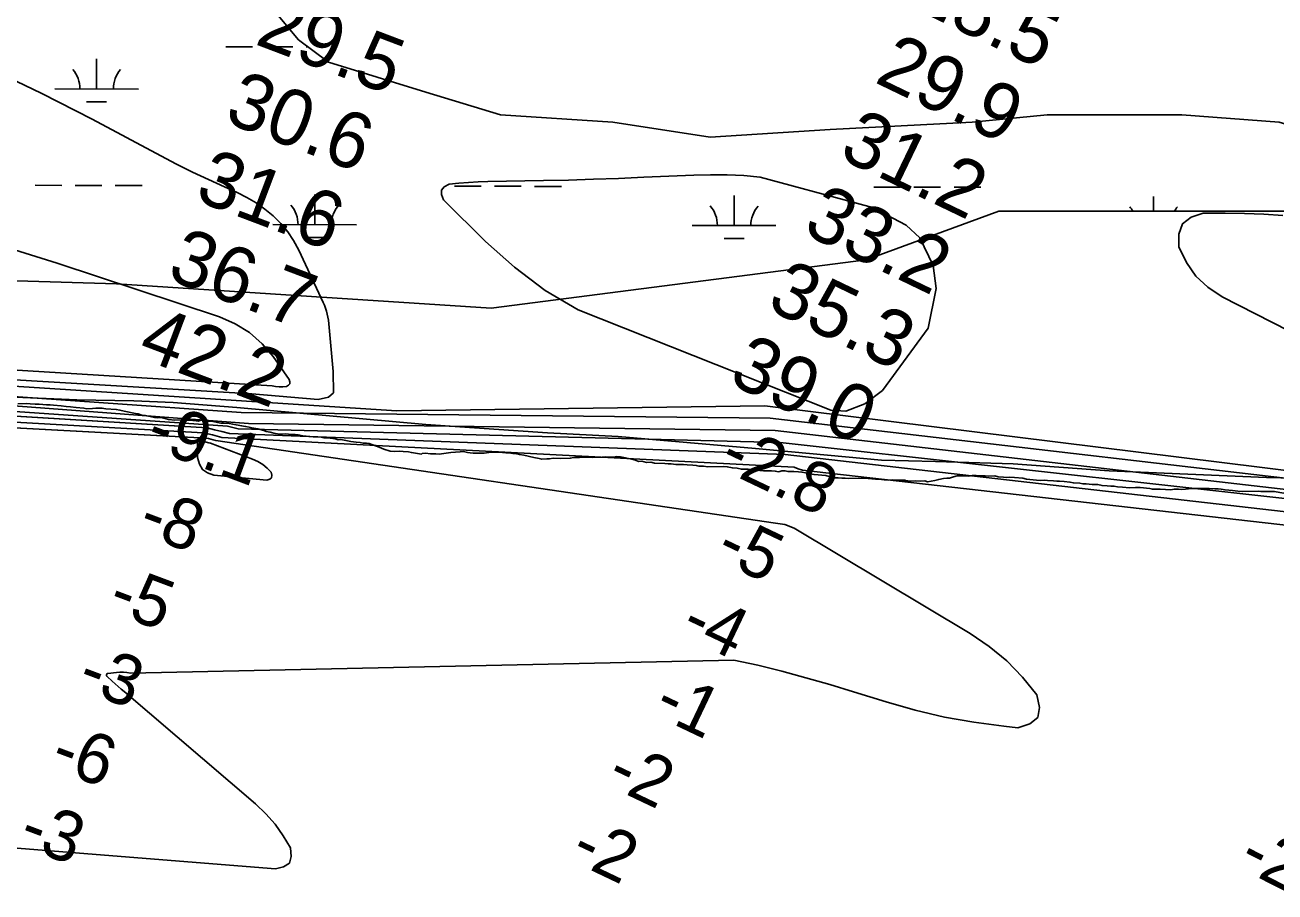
# Model space of a CAD drawing. Extents: x 3219052 to 3256913, y 800770 to 826146.
# Drawn here: x 3235663 to 3237159, y 812400 to 813437 of the extents above; entities that cross this region are included whole.
import ezdxf

# ---------------------------------------------------------------- set-up
doc = ezdxf.new("R2010")
doc.units = 0
for name, color, linetype in [('V-RIVR-EDGE', 7, 'Continuous'), ('V-RIVR-RANG', 7, 'Continuous'), ('V-SITE-VEGE', 7, 'Continuous'), ('V-TOPO-DPTH', 7, 'Continuous'), ('V-TOPO-MAJR', 7, 'Continuous'), ('V-TOPO-MINR', 7, 'Continuous'), ('V-TOPO-WATR', 7, 'Continuous'), ('V-WETL-SWMP', 7, 'Continuous')]:
    doc.layers.add(name, color=color, linetype=linetype)

msp = doc.modelspace()

# ---------------------------------------------------------------- linework, layer by layer
at = {"layer": 'V-RIVR-EDGE'}
msp.add_lwpolyline([(3237235.9, 812894.1), (3237149.3, 812895.9), (3236960.7, 812904.2), (3236846.1, 812912.4), (3236753.2, 812915.4), (3236688.4, 812916.8), (3236537.8, 812930.6), (3236373.4, 812945.2), (3236288.8, 812949.4), (3236142.9, 812959.6), (3235992.3, 812973.1), (3235916.8, 812980), (3235840.6, 812985.7), (3235793.5, 812987.8), (3235725.5, 812989.1), (3235642.5, 812992.5), (3235514.1, 813004.7)], dxfattribs=at)
at = {"layer": 'V-SITE-VEGE'}
for points in [[(3235757.7, 813581.3), (3235856.3, 813554.4), (3235945.9, 813473.7), (3235990.7, 813419.9), (3236026.5, 813393), (3236143, 813357.1), (3236232.6, 813330.2), (3236367, 813321.3), (3236483.5, 813303.3), (3236626.9, 813312.3), (3236797.1, 813321.3), (3236886.7, 813330.2), (3237048, 813330.2), (3237164.5, 813321.3), (3237281, 813285.4), (3237549.8, 813213.6), (3237693.2, 813168.8), (3237791.8, 813132.9), (3237899.3, 813115), (3237971, 813168.8), (3238033.7, 813204.7), (3238015.8, 813249.5), (3237979.9, 813330.2)], [(3235717.9, 812980.8), (3235712.7, 812981.2), (3235706.5, 812982), (3235697.5, 812982.8), (3235693.6, 812983.2), (3235688.9, 812983.1), (3235680.3, 812983.9), (3235675.6, 812983.8), (3235669.4, 812984.2), (3235665.6, 812984.6), (3235654.7, 812984.4)], [(3236291.2, 812918.6), (3236287.9, 812918.5), (3236281.8, 812918), (3236278.9, 812918.8), (3236272.2, 812920.1), (3236260.3, 812922.8), (3236255.1, 812923.6), (3236251.7, 812924.5), (3236247, 812924.9), (3236242.2, 812925.7), (3236238.9, 812925.7), (3236230.8, 812926.5), (3236218.4, 812926.2), (3236212.8, 812925.2), (3236206.6, 812925.1), (3236199.9, 812925.4), (3236196.1, 812925.8), (3236192.8, 812926.2), (3236188, 812927.1), (3236184.2, 812927), (3236172.9, 812925.9), (3236164.8, 812924.8), (3236159.1, 812924.2), (3236154.9, 812924.6), (3236148.7, 812924.4), (3236142.5, 812925.3), (3236138.7, 812924.7), (3236137.8, 812924.2), (3236125.9, 812925.9), (3236122.5, 812926.8), (3236115.9, 812927.1), (3236111.1, 812927.5), (3236105.9, 812927.4), (3236100.2, 812927.8), (3236093, 812930), (3236087.3, 812932.3), (3236079.6, 812935), (3236075.3, 812936.8), (3236072, 812937.2), (3236068.2, 812937.2), (3236064.4, 812938), (3236059.6, 812938.4), (3236053.4, 812939.3), (3236041.5, 812941.4), (3236038.2, 812941.3), (3236034.4, 812942.2), (3236028.7, 812943.1), (3236021.1, 812943.4), (3236017.7, 812944.3), (3236013.5, 812944.7), (3236008.2, 812944.6), (3235995.9, 812945.8), (3235990.1, 812947.1), (3235986.8, 812947.5), (3235982.1, 812947.4), (3235975.4, 812948.2), (3235968.8, 812948.1), (3235962.6, 812948.9), (3235956.8, 812950.2), (3235952.1, 812951.1), (3235949.2, 812952.5), (3235942.1, 812954.2), (3235934.9, 812955.5), (3235931.6, 812956.4), (3235927.3, 812957.3), (3235922.5, 812958.1), (3235912, 812959.8), (3235907.7, 812960.7), (3235901.1, 812961), (3235897.8, 812961), (3235886.3, 812963.6), (3235882.5, 812963.5), (3235877.8, 812964.4), (3235874.4, 812964.8), (3235871.6, 812963.8), (3235871.1, 812963.3), (3235868.3, 812963.7), (3235859.7, 812964.5), (3235856.4, 812964.5), (3235852.1, 812964.9), (3235842.6, 812964.7), (3235835, 812965.5), (3235831.2, 812966.8), (3235825.5, 812967.7), (3235821.7, 812967.6), (3235818.3, 812968), (3235807.4, 812970.2), (3235803.1, 812970.6), (3235798.8, 812972.4), (3235795.5, 812972.8), (3235782.1, 812975.4), (3235776.9, 812976.7), (3235772.6, 812977.6), (3235760.2, 812978.3), (3235755.4, 812979.2), (3235748.3, 812979), (3235744.1, 812978.5), (3235737.4, 812978.4), (3235733.6, 812979.2), (3235724.6, 812980), (3235717.9, 812980.8)], [(3236873.9, 812893.1), (3236862, 812894.3), (3236857.7, 812895.2), (3236847.7, 812896), (3236841, 812896.3), (3236837.7, 812896.2), (3236834.4, 812896.6), (3236828.2, 812897), (3236823.9, 812897.9), (3236816.3, 812897.7), (3236812.5, 812898.1), (3236807.3, 812898), (3236801.6, 812898.4), (3236796.8, 812898.3), (3236793, 812897.8), (3236786.9, 812898.1), (3236778.8, 812898), (3236774.5, 812896.9), (3236769.8, 812895.4), (3236766.5, 812895.4), (3236762.7, 812894.8), (3236757, 812893.8), (3236752.3, 812892.7), (3236743.3, 812891.1), (3236740.4, 812892), (3236735.2, 812891.9), (3236729, 812892.3), (3236723.8, 812891.7), (3236720, 812892.1), (3236717.2, 812892.5), (3236716.2, 812893), (3236705.3, 812892.8), (3236702, 812893.2), (3236696.7, 812893.1), (3236691.5, 812893.5), (3236684.9, 812894.3), (3236681.1, 812894.2), (3236668.2, 812895.4), (3236649.2, 812895), (3236644.9, 812895.4), (3236641.1, 812895.3), (3236636.4, 812895.7), (3236632.6, 812895.7), (3236628.8, 812896.5), (3236625.9, 812897.4), (3236621.6, 812898.3), (3236607.8, 812899.5), (3236603.1, 812900.3), (3236597.3, 812901.6), (3236593.1, 812902.5), (3236589.2, 812902.9), (3236583.5, 812903.3), (3236576.4, 812903.1), (3236573.1, 812904), (3236569.3, 812904), (3236566.9, 812903.4), (3236565, 812902.9), (3236561.2, 812903.8), (3236556.9, 812904.2), (3236547, 812904), (3236542.7, 812904.4), (3236538.4, 812904.8), (3236536, 812905.2), (3236528.9, 812906), (3236520.8, 812905.9), (3236515.6, 812907.2), (3236509.9, 812907.6), (3236503.7, 812908.9), (3236499.4, 812909.3), (3236480.4, 812908.9), (3236475.2, 812909.8), (3236469.9, 812909.7), (3236466.6, 812910.5), (3236462.8, 812911), (3236455.7, 812911.3), (3236451.4, 812911.7), (3236442.4, 812911.5), (3236436.7, 812912.4), (3236432.9, 812912.3), (3236429.1, 812912.7), (3236416.7, 812913.4), (3236412.4, 812914.3), (3236407.2, 812914.2), (3236401.5, 812915.5), (3236397.7, 812915.4), (3236393.8, 812916.8), (3236389.5, 812918.1), (3236376.2, 812920.7), (3236371.4, 812921.1), (3236368.1, 812920.5), (3236358.1, 812920.8), (3236353.9, 812920.3), (3236342.5, 812920.1), (3236331.1, 812920.3), (3236326.8, 812920.2), (3236325.9, 812920.2), (3236320.2, 812920.1), (3236315.9, 812919.1), (3236304.1, 812918.9), (3236295.5, 812919.2), (3236291.2, 812918.6)], [(3237170, 812877.4), (3237158.5, 812879.5), (3237142.4, 812879.2), (3237139.1, 812879.6), (3237121, 812879.3), (3237114.8, 812879.7), (3237108.6, 812880.5), (3237099.6, 812881.3), (3237094.8, 812882.1), (3237091.5, 812882.5), (3237087.2, 812882.5), (3237080.6, 812882.8), (3237070.6, 812883.1), (3237059.7, 812882.9), (3237052.1, 812882.3), (3237047.8, 812881.7), (3237044, 812882.1), (3237038.8, 812882), (3237034.6, 812881.5), (3237021.7, 812882.2), (3237012.7, 812882), (3237009.4, 812882.9), (3236997.9, 812884.1), (3236992.3, 812884), (3236985.1, 812883.8), (3236977, 812884.6), (3236970.9, 812885), (3236966.6, 812885.9), (3236962.8, 812885.8), (3236958.5, 812886.2), (3236952.3, 812886.5), (3236947.1, 812887.9), (3236940.4, 812887.7), (3236933.3, 812888.6), (3236929.5, 812888.5), (3236925.7, 812889.4), (3236918.1, 812889.7), (3236913.8, 812890.6), (3236907.1, 812891.4), (3236901.4, 812891.8), (3236898.1, 812891.7), (3236894.3, 812892.1), (3236887.2, 812892.4), (3236883.4, 812892.8), (3236879.1, 812892.7), (3236873.9, 812893.1)]]:
    msp.add_lwpolyline(points, dxfattribs=at)
at = {"layer": 'V-TOPO-DPTH'}
for points in [[(3237344.9, 812861.8), (3236561.3, 812952.3), (3235930.8, 812960.8), (3235246.7, 813012), (3235223.9, 813015.4), (3235201.3, 813018.8), (3235178.6, 813022.3), (3235155.9, 813025.9), (3234989.1, 813052.3), (3234917.3, 813063.2), (3234845.4, 813073.4), (3234773.3, 813082.6), (3234701.2, 813091.2), (3234599.5, 813102.6), (3234578.1, 813104.8), (3234556.7, 813106.6), (3234535.2, 813108), (3234513.8, 813109.1), (3233933.3, 813065.3)], [(3233911.8, 813046.7), (3234533.2, 813084.1), (3234542.4, 813083.6), (3234551.6, 813083.1), (3234560.8, 813082.3), (3234569.9, 813081.5), (3234824.9, 813055), (3234887.1, 813048), (3234949.2, 813040.3), (3235011.1, 813031.7), (3235073, 813022.4), (3235134.8, 813012.5), (3235165.7, 813007.6), (3235196.6, 813002.8), (3235227.5, 812998), (3235258.4, 812993.3), (3235881.3, 812955.5), (3235890.2, 812953.3), (3235899.1, 812951), (3235908, 812948.6), (3236573.2, 812923.8), (3237329.4, 812836.9)], [(3236597.9, 812656.5), (3236626.4, 812648.3), (3236654.8, 812639.8), (3236694, 812627.5), (3236728.6, 812617.8), (3236763.6, 812609.4), (3236799, 812603.2), (3236834.7, 812598.4), (3236851.4, 812596.7), (3236866, 812601.4), (3236875.5, 812609), (3236877.4, 812621), (3236874.2, 812636), (3236857, 812657.2), (3236838.2, 812676.8), (3236817.1, 812693.9), (3236794.5, 812709.4), (3236583.7, 812835.6), (3236572.6, 812839.8), (3236561.5, 812841.3), (3235891.6, 812940.2), (3235888.7, 812941), (3235885.9, 812941.8), (3235883, 812942.6), (3235880.2, 812943.3), (3235265.2, 812976.2)], [(3235488.4, 812979.3), (3235881.3, 812955.5), (3235890.2, 812953.3), (3235899.1, 812951), (3235908, 812948.6), (3236573.2, 812923.8), (3237329.4, 812836.9), (3237410.6, 812838.4)], [(3236597.9, 812656.5), (3236626.4, 812648.3), (3236654.8, 812639.8), (3236694, 812627.5), (3236728.6, 812617.8), (3236763.6, 812609.4), (3236799, 812603.2), (3236834.7, 812598.4), (3236851.4, 812596.7), (3236866, 812601.4), (3236875.5, 812609), (3236877.4, 812621), (3236874.2, 812636), (3236857, 812657.2), (3236838.2, 812676.8), (3236817.1, 812693.9), (3236794.5, 812709.4), (3236583.7, 812835.6), (3236572.6, 812839.8), (3236561.5, 812841.3), (3235891.6, 812940.2), (3235888.7, 812941), (3235885.9, 812941.8), (3235883, 812942.6), (3235880.2, 812943.3), (3235487.5, 812964.3)], [(3235064.6, 812499.7), (3235963, 812427.9), (3235972.9, 812430.2), (3235979.8, 812434.8), (3235982, 812442.8), (3235981.1, 812452.9), (3235972.4, 812467.5), (3235962.7, 812481.3), (3235951.5, 812493.8), (3235939.2, 812505.6), (3235781.9, 812639.9), (3235778.3, 812643), (3235774.7, 812646.1), (3235771.1, 812649.3), (3235767.6, 812652.4), (3235761.5, 812657.9), (3235761.1, 812658.4), (3235760.9, 812659), (3235760.8, 812660.2), (3235761.1, 812660.7), (3235761.4, 812661.2), (3235761.9, 812661.5), (3235762.5, 812661.7), (3235772.7, 812662.7), (3235777, 812663), (3235781.2, 812663), (3235785.4, 812662.6), (3235789.6, 812662), (3236511.6, 812677.6), (3236540.5, 812671.4), (3236569.3, 812664.2), (3236597.9, 812656.5)], [(3235064.6, 812499.7), (3235963, 812427.9), (3235972.9, 812430.2), (3235979.8, 812434.8), (3235982, 812442.8), (3235981.1, 812452.9), (3235972.4, 812467.5), (3235962.7, 812481.3), (3235951.5, 812493.8), (3235939.2, 812505.6), (3235781.9, 812639.9), (3235778.3, 812643), (3235774.7, 812646.1), (3235771.1, 812649.3), (3235767.6, 812652.4), (3235761.5, 812657.9), (3235761.1, 812658.4), (3235760.9, 812659), (3235760.8, 812660.2), (3235761.1, 812660.7), (3235761.4, 812661.2), (3235761.9, 812661.5), (3235762.5, 812661.7), (3235772.7, 812662.7), (3235777, 812663), (3235781.2, 812663), (3235785.4, 812662.6), (3235789.6, 812662), (3236511.6, 812677.6), (3236540.5, 812671.4), (3236569.3, 812664.2), (3236597.9, 812656.5)]]:
    msp.add_lwpolyline(points, dxfattribs=at)
at = {"layer": 'V-TOPO-MAJR'}
for points in [[(3235622.6, 813384.5), (3235683.6, 813355.4), (3235743.9, 813324.7), (3235825.8, 813280.9), (3235844.7, 813271.1), (3235863.7, 813261.6), (3235882.9, 813252.5), (3235902.2, 813243.7), (3235917.3, 813237), (3235928.9, 813231.2), (3235940, 813224.8), (3235950.5, 813217.3), (3235960.5, 813209.1), (3235969.5, 813199.9), (3235977.8, 813190.2), (3235984.7, 813179.5), (3235990.9, 813168.1), (3236020.1, 813105.5), (3236021.6, 813102.1), (3236022.9, 813098.7), (3236024, 813095.2), (3236025, 813091.6), (3236025.9, 813088), (3236026.7, 813084.4), (3236032, 813023), (3236032.5, 812997.5), (3236026.5, 812992.1), (3236014.1, 812989.4), (3235934.9, 812996), (3235292.6, 813034)], [(3237394.8, 812959.8), (3237096.1, 813112.3), (3237079.1, 813123.7), (3237064.5, 813137.1), (3237053.3, 813153.5), (3237044.4, 813171.9), (3237044.4, 813187.2), (3237048.5, 813199.6), (3237058.8, 813207.5), (3237073.2, 813212.5), (3237076.8, 813212.5), (3237099.8, 813212.4), (3237122.8, 813212), (3237145.8, 813211), (3237168.8, 813209.7)]]:
    msp.add_lwpolyline(points, dxfattribs=at)
msp.add_lwpolyline([(3236645.9, 812975.6), (3236627.9, 812976.6), (3236325.5, 813096.6), (3236285.8, 813119.9), (3236249.1, 813147.7), (3236214.3, 813178.5), (3236164.3, 813228.3), (3236161.8, 813234.5), (3236161.7, 813239.8), (3236165.1, 813243.9), (3236170.9, 813247.2), (3236182.4, 813248.3), (3236194, 813249.2), (3236205.5, 813249.7), (3236217.1, 813250.1), (3236283.8, 813251.3), (3236313.8, 813252), (3236343.8, 813252.9), (3236373.8, 813254), (3236403.8, 813255.3), (3236423.8, 813256.3), (3236443.8, 813257.1), (3236463.8, 813257.8), (3236483.8, 813258.2), (3236503.8, 813258.4), (3236523.6, 813257.5), (3236543.3, 813255.4), (3236658.5, 813224.5), (3236677.7, 813219.3), (3236718.1, 813197.9), (3236734.2, 813182.8), (3236750.2, 813149.6), (3236754, 813122.2), (3236744.4, 813074.8), (3236689.4, 813000.2), (3236668.6, 812984.1)], close=True, dxfattribs=at)
at = {"layer": 'V-TOPO-MINR'}
for points in [[(3235631.2, 813174.5), (3235701.7, 813152.5), (3235896, 813088.3), (3235914.8, 813080), (3235932, 813069.7), (3235947, 813056.2), (3235960.4, 813040.7), (3235979.7, 813013.5), (3235980.5, 813010.7), (3235980.3, 813008.3), (3235978.7, 813006.5), (3235976.2, 813005.1), (3235971.8, 813004.7), (3235967.5, 813004.6), (3235963.2, 813004.9), (3235959, 813005.6), (3235250.7, 813049.3)], [(3237395, 812876.9), (3236548.6, 812982), (3236108.2, 812975.9), (3235234, 813031.9), (3235220.2, 813033.9), (3235206.3, 813035.9), (3235192.4, 813038), (3235178.6, 813040.2), (3234820.4, 813096.8), (3234777.4, 813103.4), (3234734.4, 813109.6), (3234691.3, 813115.3), (3234648.1, 813120.8), (3234628.6, 813123.1), (3234595.2, 813126.8), (3234561.7, 813129.9), (3234528.2, 813132.2), (3234494.6, 813133.9), (3233957.5, 813086.5)], [(3237356.7, 812873.6), (3236555, 812967), (3235922.2, 812973.7), (3235240.5, 813021.8), (3235222.1, 813024.5), (3235203.7, 813027.2), (3235185.4, 813030), (3235167, 813032.9), (3234906.3, 813074.2), (3234848.6, 813082.9), (3234790.9, 813091.2), (3234733.1, 813098.8), (3234675.2, 813105.9), (3234614.1, 813113), (3234586.7, 813115.8), (3234559.2, 813118.3), (3234531.7, 813120.1), (3234504.1, 813121.6), (3233945.1, 813075.6)], [(3237344.9, 812861.8), (3236561.3, 812952.3), (3235930.8, 812960.8), (3235246.7, 813012), (3235223.9, 813015.4), (3235201.3, 813018.8), (3235178.6, 813022.3), (3235155.9, 813025.9), (3234989.1, 813052.3), (3234917.3, 813063.2), (3234845.4, 813073.4), (3234773.3, 813082.6), (3234701.2, 813091.2), (3234599.5, 813102.6), (3234578.1, 813104.8), (3234556.7, 813106.6), (3234535.2, 813108), (3234513.8, 813109.1), (3233933.3, 813065.3)], [(3237322.3, 812854.4), (3236567.3, 812937.9), (3235918.6, 812954.2), (3235905.8, 812957.5), (3235252.6, 813002.5), (3235225.7, 813006.6), (3235198.9, 813010.7), (3235172, 813014.8), (3235145.2, 813019.1), (3235048.6, 813034.4), (3234973.4, 813045.8), (3234898.1, 813056.4), (3234822.6, 813065.9), (3234747, 813074.6), (3234584.8, 813092.1), (3234569.5, 813093.6), (3234554.1, 813094.9), (3234538.8, 813095.9), (3234523.4, 813096.6), (3233905.2, 813055.9)], [(3237326.1, 812821.7), (3236593.7, 812904.8), (3236588.8, 812906.6), (3236583.9, 812908.3), (3235898.8, 812943.9), (3235893.3, 812945.4), (3235887.8, 812947), (3235882.3, 812948.4), (3235876.7, 812949.7), (3235264, 812984.3)], [(3236597.9, 812656.5), (3236626.4, 812648.3), (3236654.8, 812639.8), (3236694, 812627.5), (3236728.6, 812617.8), (3236763.6, 812609.4), (3236799, 812603.2), (3236834.7, 812598.4), (3236851.4, 812596.7), (3236866, 812601.4), (3236875.5, 812609), (3236877.4, 812621), (3236874.2, 812636), (3236857, 812657.2), (3236838.2, 812676.8), (3236817.1, 812693.9), (3236794.5, 812709.4), (3236583.7, 812835.6), (3236572.6, 812839.8), (3236561.5, 812841.3), (3235891.6, 812940.2), (3235888.7, 812941), (3235885.9, 812941.8), (3235883, 812942.6), (3235880.2, 812943.3), (3235265.2, 812976.2)], [(3235958.4, 812895.8), (3235958.8, 812898.7), (3235957.8, 812902.3), (3235953, 812907.2), (3235947.8, 812911.6), (3235942, 812915.1), (3235935.8, 812918), (3235885.2, 812937), (3235883.7, 812937.5), (3235883.2, 812937.6), (3235875.6, 812939.4), (3235873.7, 812939.7), (3235870.9, 812939.1), (3235870.3, 812938.6), (3235869.9, 812937.9), (3235869.7, 812937), (3235870, 812919.9), (3235872.1, 812912), (3235875.8, 812905.6), (3235881.8, 812901.5), (3235889.5, 812898.8), (3235952.7, 812892.8), (3235956.2, 812894), (3235958.4, 812895.8)], [(3235064.6, 812499.7), (3235963, 812427.9), (3235972.9, 812430.2), (3235979.8, 812434.8), (3235982, 812442.8), (3235981.1, 812452.9), (3235972.4, 812467.5), (3235962.7, 812481.3), (3235951.5, 812493.8), (3235939.2, 812505.6), (3235781.9, 812639.9), (3235778.3, 812643), (3235774.7, 812646.1), (3235771.1, 812649.3), (3235767.6, 812652.4), (3235761.5, 812657.9), (3235761.1, 812658.4), (3235760.9, 812659), (3235760.8, 812660.2), (3235761.1, 812660.7), (3235761.4, 812661.2), (3235761.9, 812661.5), (3235762.5, 812661.7), (3235772.7, 812662.7), (3235777, 812663), (3235781.2, 812663), (3235785.4, 812662.6), (3235789.6, 812662), (3236511.6, 812677.6), (3236540.5, 812671.4), (3236569.3, 812664.2), (3236597.9, 812656.5)]]:
    msp.add_lwpolyline(points, dxfattribs=at)
at = {"layer": 'V-TOPO-WATR'}
msp.add_lwpolyline([(3237329.4, 812836.9), (3236573.2, 812923.8), (3235908, 812948.6), (3235899.1, 812951), (3235890.2, 812953.3), (3235881.3, 812955.5), (3235258.4, 812993.3), (3235227.5, 812998), (3235196.6, 813002.8), (3235165.7, 813007.6), (3235134.8, 813012.5), (3235073, 813022.4), (3235011.1, 813031.7), (3234949.2, 813040.3), (3234887.1, 813048), (3234824.9, 813055), (3234569.9, 813081.5), (3234560.8, 813082.3), (3234551.6, 813083.1), (3234542.4, 813083.6), (3234533.2, 813084.1), (3233911.8, 813046.7)], dxfattribs=at)
at = {"layer": 'V-WETL-SWMP'}
for p, q in [((3235903.7, 813411.4), (3235935.7, 813411.3)), ((3235951.7, 813411.3), (3235983.7, 813411.2)), ((3235999.7, 813411.2), (3236002.3, 813411.2)), ((3235749, 813361), (3235749.1, 813397)), ((3235699, 813361.1), (3235799, 813360.8)), ((3235737, 813345.5), (3235761, 813345.5)), ((3235675.4, 813245.7), (3235707.4, 813245.6)), ((3235723.4, 813245.6), (3235755.4, 813245.5)), ((3235771.4, 813245.5), (3235803.4, 813245.4)), ((3236177.3, 813244.6), (3236209.3, 813244.6)), ((3236225.3, 813244.5), (3236257.3, 813244.5)), ((3236273.3, 813244.4), (3236305.3, 813244.4)), ((3236679.2, 813243.6), (3236711.2, 813243.5)), ((3236727.2, 813243.5), (3236759.2, 813243.4)), ((3236775.2, 813243.4), (3236807.2, 813243.3)), ((3236010.1, 813198.5), (3236010.2, 813234.5)), ((3236512, 813197.5), (3236512.1, 813233.5)), ((3237014, 813214.7), (3237014, 813232.4)), ((3235960.1, 813198.6), (3236060.1, 813198.4)), ((3236462, 813197.6), (3236562, 813197.4)), ((3235998.1, 813183.1), (3236022.1, 813183.1)), ((3236500, 813182.1), (3236524, 813182))]:
    msp.add_line(p, q, dxfattribs=at)
for points in [[(3235945.9, 813473.7), (3235990.7, 813419.9), (3236026.5, 813393), (3236143, 813357.1), (3236232.6, 813330.2), (3236367, 813321.3), (3236483.5, 813303.3), (3236626.9, 813312.3), (3236797.1, 813321.3), (3236886.7, 813330.2), (3237048, 813330.2), (3237164.5, 813321.3)], [(3237234.2, 813214.6), (3236829, 813214.6), (3236669.9, 813156.7), (3236221.3, 813098.8), (3235772.7, 813127.7), (3235295.2, 813142.2), (3234861, 813171.2), (3234441.4, 813200.2), (3234150.4, 813217.3), (3234029.3, 813224.4), (3233949.4, 813229.1), (3233515.3, 813243.6), (3232922, 813243.6)]]:
    msp.add_lwpolyline(points, dxfattribs=at)
for centre, start, end in [((3235693.8, 813361.5), 359.1081, 40.6518), ((3235804.3, 813361.3), 139.1081, 180.6517), ((3235954.9, 813199.1), 359.1081, 40.6518), ((3236065.4, 813198.9), 139.1081, 180.6517), ((3236456.8, 813198.1), 359.1081, 40.6518), ((3236567.3, 813197.8), 139.1081, 180.6517), ((3236958.7, 813197), 30.0115, 40.6518), ((3237069.2, 813196.8), 139.1081, 149.5527)]:
    msp.add_arc(centre, 35.2, start, end, dxfattribs=at)

# ---------------------------------------------------------------- texts
at = {"layer": 'V-RIVR-RANG'}
for s, height, rotation, p in [('28.5', 67, 334.2783, (3236721.9, 813459.7)), ('29.5', 67, 339.2483, (3235937, 813415.1)), ('29.9', 67, 334.2783, (3236678.5, 813369.6)), ('30.6', 67, 339.2483, (3235900.1, 813322.2)), ('31.2', 67, 334.2783, (3236635.6, 813279.3)), ('31.6', 67, 339.2483, (3235864.8, 813228.6)), ('33.2', 67, 334.2783, (3236592.4, 813189.1)), ('36.7', 67, 339.2483, (3235831.4, 813134.3)), ('35.3', 67, 334.2783, (3236549.2, 813098.9)), ('42.2', 67, 339.2483, (3235796.2, 813040.7)), ('39.0', 67, 334.2783, (3236503.4, 813010)), ('-9.1', 60, 339.4799, (3235805.2, 812933.8)), ('-2.8', 60, 334.5607, (3236491.4, 812908.1)), ('-8', 60, 339.4799, (3235796.3, 812830.3)), ('-5', 60, 334.5607, (3236487.1, 812799.5)), ('-5', 60, 339.4799, (3235760.2, 812737.1)), ('-4', 60, 334.5607, (3236445.4, 812708.5)), ('-3', 60, 339.4799, (3235723.7, 812644)), ('-1', 60, 334.5607, (3236413.3, 812613.1)), ('-6', 60, 339.4799, (3235691.1, 812549.4)), ('-2', 60, 334.5607, (3236356.7, 812529.3)), ('-3', 60, 339.4799, (3235653.3, 812456.8)), ('-2', 60, 334.5607, (3236313.5, 812439.1)), ('-2', 60, 333.0512, (3237113, 812430.7))]:
    msp.add_text(s, height=height, rotation=rotation, dxfattribs=at).set_placement(p)

doc.saveas('drawing.dxf')
